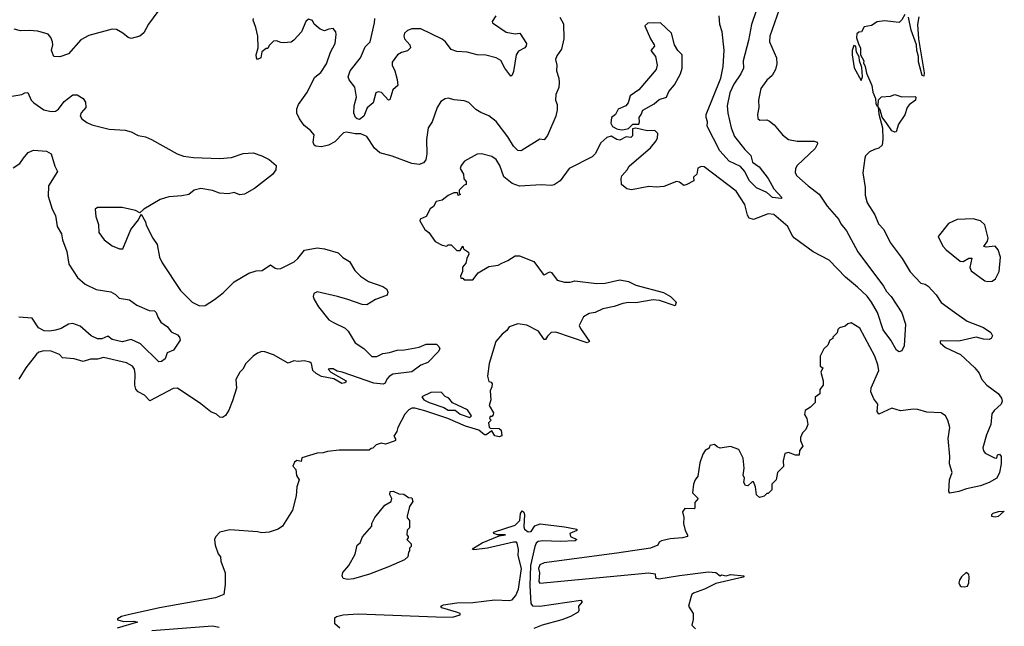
# Model space of a CAD drawing. Extents: x 1678759 to 1859541, y 384609 to 522867.
# Tile 349 of 466: x 1787910 to 1794678, y 402877 to 407048. Entities that reach past the tile are written whole.
import ezdxf

# ---------------------------------------------------------------- set-up
doc = ezdxf.new("R2010")
doc.units = 0

msp = doc.modelspace()

# ---------------------------------------------------------------- linework, layer by layer
at = {"layer": '0CON20XD'}
for points in [[(1793003.8, 407205), (1792941.3, 407015), (1792920.4, 406905), (1792883.3, 406765), (1792884.4, 406715), (1792867.3, 406675), (1792818.1, 406605), (1792790.6, 406545), (1792772.9, 406455), (1792776.7, 406405), (1792800, 406305), (1792823.8, 406243.8), (1792895, 406154.2), (1792936.2, 406115), (1792948.3, 406068.3), (1792992.5, 406035), (1793055.7, 405955), (1793094.2, 405884.2), (1793150, 405825), (1793145, 405817.5), (1793085, 405824.3), (1793045, 405860), (1792975, 405892), (1792925, 405942), (1792894.3, 406005), (1792865, 406039.4), (1792785.8, 406075), (1792721.8, 406145), (1792636, 406315), (1792638, 406345), (1792628.6, 406375), (1792629.5, 406395), (1792729.1, 406645), (1792746.2, 406726.2), (1792752.8, 406837.2), (1792739.2, 406965), (1792721.9, 407015), (1792718.6, 407075)], [(1788860, 407105), (1788795, 407017.5), (1788762.7, 406957.3), (1788735, 406934), (1788675, 406919.2), (1788654.5, 406924.5), (1788618.8, 406955), (1788575, 406980), (1788545, 406981.9), (1788385, 406938.6), (1788330.5, 406909.5), (1788245, 406813.3), (1788185, 406792), (1788144.1, 406794.1), (1788128.8, 406835), (1788138, 406875), (1788136, 406895), (1788124, 406925), (1788105, 406949.2), (1788035, 406969.4), (1787975, 406974.2), (1787915, 406970), (1787872.9, 406982.9)], [(1791624, 407065), (1791649.2, 407019.2), (1791650.3, 406915), (1791633.8, 406845), (1791601.3, 406798.7), (1791592.2, 406775), (1791601.5, 406735), (1791598.9, 406695), (1791616.1, 406646.1), (1791618.8, 406615), (1791615, 406582.5), (1791595.9, 406534.1), (1791594.2, 406495), (1791605.6, 406465), (1791605, 406427.5), (1791596.5, 406385), (1791537.7, 406252.3), (1791515, 406222.5), (1791485, 406226.7), (1791365, 406150.8), (1791354.2, 406145.8), (1791335, 406148.6), (1791305, 406178.6), (1791265, 406242.9), (1791185, 406347.5), (1791135, 406386), (1791079.7, 406409.7), (1791045, 406430.8), (1790997.6, 406477.6), (1790965, 406490), (1790896.8, 406496.8), (1790855, 406508.1), (1790835.6, 406504.4), (1790804.4, 406485.6), (1790780, 406445), (1790746, 406345), (1790717.5, 406305), (1790705.7, 406225), (1790707.8, 406125), (1790702.5, 406085), (1790685, 406064), (1790655, 406052), (1790605, 406058.8), (1790470.5, 406110.5), (1790385, 406132.5), (1790348, 406165), (1790295, 406244.3), (1790255, 406262.5), (1790215, 406262.5), (1790155.7, 406274.3), (1790135, 406270.8), (1790075, 406208), (1790032.5, 406185), (1789985, 406174), (1789945, 406178.8), (1789933.3, 406185), (1789926.2, 406205), (1789933.8, 406255), (1789908.8, 406285), (1789865, 406321.4), (1789833.3, 406365), (1789814.6, 406405), (1789815.5, 406435), (1789826.5, 406465), (1789882.7, 406545), (1789938.5, 406651.5), (1789979.2, 406685), (1790020, 406745), (1790045.7, 406824.3), (1790077.5, 406885), (1790086.1, 406946.1), (1790083.3, 406965), (1790065, 406986.2), (1790035, 406982.5), (1790005, 406970), (1789975, 406982.5), (1789935, 407017.5), (1789923, 407043), (1789895, 407051.2), (1789876.2, 407035), (1789846.2, 406965), (1789795, 406906.2), (1789775, 406894.2), (1789725, 406888.8), (1789705, 406890), (1789675, 406902.5), (1789655, 406900), (1789625, 406870), (1789615, 406850), (1789605, 406850), (1789573.3, 406826.7), (1789566.7, 406785), (1789545, 406773.3), (1789536.7, 406785), (1789536.2, 406805), (1789550, 406855), (1789545.8, 406935), (1789532.5, 406995), (1789513.8, 407045), (1789517.5, 407055)], [(1793131.1, 407118.9), (1793066.2, 406933.8), (1793063.3, 406895), (1793111.2, 406785), (1793115.6, 406745), (1793105.5, 406705), (1793082.5, 406665), (1793045, 406632.2), (1793004.4, 406575), (1792988.2, 406495), (1792991.1, 406445), (1792980.8, 406395), (1792985, 406367.5), (1792997.3, 406357.3), (1793045, 406359.4), (1793065, 406350.8), (1793095.4, 406325.4), (1793153.1, 406255), (1793194.6, 406224.6), (1793253.4, 406213.4), (1793372.3, 406212.3), (1793392.5, 406205), (1793393.3, 406195), (1793377.4, 406162.6), (1793255.4, 406044.6), (1793243.3, 406025), (1793240.6, 405995), (1793253.1, 405975), (1793330, 405905), (1793405, 405848.6), (1793460, 405765), (1793540.6, 405675), (1793554.4, 405645), (1793593.5, 405595), (1793671.9, 405451.9), (1793848.9, 405215), (1793869.2, 405179.2), (1793900, 405145), (1793973.2, 405033.2), (1793998.6, 404955), (1793989.2, 404805), (1793975, 404771.2), (1793955, 404764.2), (1793936.7, 404775), (1793897.5, 404845), (1793844.7, 404915), (1793805.8, 405035), (1793766.2, 405106.2), (1793735.9, 405145.9), (1793669.8, 405209.8), (1793586.5, 405276.5), (1793475, 405394.6), (1793365, 405451.8), (1793236.5, 405545), (1793220, 405565), (1793189.1, 405625), (1793095, 405707.9), (1793055, 405712.1), (1792955, 405673.6), (1792925, 405683.1), (1792913.4, 405703.4), (1792895, 405777.5), (1792835, 405867.8), (1792615, 406035.8), (1792595, 406038.8), (1792572.3, 406027.7), (1792563.6, 405986.4), (1792542.5, 405965), (1792545, 405940), (1792496, 405914), (1792475, 405908.8), (1792445, 405931.2), (1792425, 405936), (1792338.6, 405901.4), (1792286.4, 405896.4), (1792235, 405900), (1792115, 405878.8), (1792084.1, 405884.1), (1792046.7, 405915), (1792043.8, 405955), (1792050, 405975), (1792085.6, 406014.4), (1792099.2, 406040.8), (1792245, 406167.5), (1792285.4, 406214.6), (1792294.2, 406235), (1792296.2, 406265), (1792275, 406286.2), (1792223.9, 406283.9), (1792145, 406302.5), (1792121.7, 406298.3), (1792121.7, 406248.3), (1792111.7, 406238.3), (1792078.3, 406241.7), (1792035, 406220), (1792015, 406223.8), (1791975, 406247.5), (1791945, 406238.8), (1791905, 406201.2), (1791865, 406126.2), (1791845.5, 406104.5), (1791687.5, 406025), (1791625, 405940), (1791585, 405912), (1791565, 405906.9), (1791495, 405911.5), (1791345, 405902.9), (1791295, 405920.8), (1791236.8, 405966.8), (1791209.4, 406045), (1791185, 406085.8), (1791155, 406107.5), (1791085, 406126), (1791055, 406123.3), (1790967.5, 406075), (1790943.8, 406045), (1790937.5, 406025), (1790960, 405985), (1790963, 405953), (1790980, 405935), (1790980, 405915), (1790965, 405910), (1790930, 405875), (1790930, 405855), (1790940, 405845), (1790925, 405840), (1790918.3, 405858.3), (1790895, 405857.5), (1790855, 405838.8), (1790815, 405806.2), (1790773, 405797), (1790755, 405762.5), (1790731.7, 405748.3), (1790703.3, 405695), (1790663.3, 405676.7), (1790660, 405665), (1790695.9, 405605.9), (1790722.5, 405585), (1790765, 405522.5), (1790815, 405497.5), (1790845, 405490), (1790855, 405500), (1790875, 405500), (1790915, 405460), (1790938.3, 405461.7), (1790955, 405490), (1790961.7, 405471.7), (1790995, 405450), (1790997.5, 405435), (1790983, 405407), (1790977, 405373), (1790953, 405347), (1790953, 405317), (1790940, 405285), (1790941.7, 405271.7), (1790955, 405270), (1790965, 405260), (1791025, 405260), (1791062, 405308), (1791135, 405350), (1791199.7, 405360.3), (1791225, 405373.8), (1791265, 405391.2), (1791315, 405424.2), (1791345, 405424.3), (1791445, 405386), (1791507.7, 405297.7), (1791515, 405293.8), (1791555, 405313.3), (1791565, 405310), (1791605, 405257.5), (1791655, 405244.3), (1791695, 405242.5), (1791725, 405252), (1791875, 405234.6), (1791934.5, 405235.5), (1792035, 405258.5), (1792095, 405248.5), (1792145, 405223.3), (1792335, 405173.1), (1792383.8, 405145), (1792422.5, 405105), (1792415, 405080), (1792306.9, 405116.9), (1792265, 405121.2), (1792145, 405100), (1792095, 405102.3), (1792055, 405095.5), (1791996.7, 405075), (1791919.1, 405060.9), (1791865, 405035.5), (1791825, 405027.9), (1791785.5, 405004.5), (1791756, 404945), (1791764.2, 404925), (1791827.5, 404835), (1791810, 404825), (1791595, 404899.6), (1791563.9, 404896.1), (1791537.6, 404872.4), (1791525, 404850), (1791515, 404850), (1791475.8, 404905.8), (1791395, 404946.9), (1791335, 404957.1), (1791275, 404936.7), (1791259.5, 404910.5), (1791227.5, 404885), (1791183.3, 404835), (1791136, 404685), (1791126.4, 404596.4), (1791135, 404560), (1791150, 404555), (1791156.7, 404545), (1791156.4, 404523.6), (1791143.3, 404495), (1791147.5, 404435), (1791137.5, 404395), (1791167.5, 404345), (1791165, 404330), (1791155, 404320), (1791145, 404320), (1791141.7, 404311.7), (1791140, 404305), (1791150, 404295), (1791133.3, 404276.7), (1791137, 404247), (1791145, 404240), (1791205, 404236.2), (1791220, 404225), (1791223.9, 404186.1), (1791205, 404179.2), (1791176.2, 404186.2), (1791155, 404220), (1791115.7, 404194.3), (1791105, 404194), (1791065, 404225.6), (1790975, 404253.5), (1790851.9, 404305), (1790695, 404358.7), (1790625, 404377), (1790605, 404376.4), (1790585.6, 404365), (1790558.1, 404335), (1790508.8, 404245), (1790503.3, 404216.7), (1790481.2, 404185), (1790492.5, 404165), (1790492.5, 404155), (1790485, 404150), (1790425, 404130), (1790395, 404136.2), (1790360, 404125), (1790338.3, 404101.7), (1790325, 404100), (1790311.7, 404088.3), (1790105, 404087.1), (1790025, 404078.8), (1789995, 404068.8), (1789955, 404068), (1789850, 404035), (1789845, 404010), (1789815, 404017.5), (1789800, 404005)], [(1791184, 407075), (1791157.5, 407035), (1791160, 407025), (1791255, 406962.9), (1791315, 406950), (1791347.5, 406955), (1791393.8, 406885), (1791391.7, 406868.3), (1791381.2, 406855), (1791339.5, 406830.5), (1791323.1, 406806.9), (1791305, 406692.5), (1791295, 406666.2), (1791285, 406660), (1791244.7, 406714.7), (1791217.2, 406767.2), (1791184.7, 406784.7), (1791115, 406802.7), (1791055, 406805.3), (1791020, 406815), (1790985, 406825.4), (1790915, 406830), (1790875, 406843.1), (1790837.8, 406895), (1790815, 406914.5), (1790667.5, 406985), (1790605, 406983.8), (1790575, 406973.8), (1790556.2, 406955), (1790550, 406935), (1790556.2, 406915), (1790591.2, 406875), (1790596.2, 406855), (1790576.5, 406833.5), (1790535, 406821.9), (1790506.7, 406805), (1790469.2, 406755), (1790470, 406735), (1790488.6, 406695), (1790505.6, 406635.6), (1790509.2, 406595), (1790474.5, 406565.5), (1790455, 406497.5), (1790446.2, 406493.8), (1790397.4, 406547.4), (1790375, 406550.8), (1790358.8, 406545), (1790340, 406475), (1790299.1, 406440.9), (1790275, 406383.3), (1790245, 406361.1), (1790228.6, 406365), (1790217.9, 406375), (1790207.8, 406405), (1790208.8, 406455), (1790224.6, 406515), (1790214.3, 406584.3), (1790175, 406633.8), (1790168.1, 406655), (1790180.5, 406695), (1790251.5, 406785), (1790285, 406862), (1790318, 406895), (1790349.6, 407025), (1790350.7, 407055)], [(1793995, 407082.9), (1793975, 407046.7), (1793955, 407028.8), (1793855, 407040), (1793805, 407032.5), (1793765, 407007.5), (1793715, 406997.5), (1793697.5, 406965), (1793678.3, 406961.7), (1793665, 406950), (1793663, 406923), (1793677.5, 406875), (1793690, 406855), (1793690, 406805), (1793712.5, 406765), (1793710.7, 406750.7), (1793722.5, 406725), (1793730.7, 406680.7), (1793767.5, 406595), (1793775, 406550), (1793793.3, 406505), (1793795, 406470), (1793805, 406452.5), (1793811.7, 406458.3), (1793813, 406497), (1793835, 406517.5), (1793895, 406522.5), (1793925, 406532.5), (1793975, 406517.5), (1794065, 406520), (1794070, 406515), (1794067.5, 406495), (1794025, 406463.3), (1794011.2, 406445), (1793995, 406392.5), (1793950.5, 406329.5), (1793935, 406277.5), (1793925, 406273.8), (1793905, 406283.8), (1793871.1, 406335), (1793838.1, 406378.1), (1793825, 406427.5), (1793811.7, 406448.3), (1793815, 406397.5), (1793840.8, 406305), (1793844.4, 406225.6), (1793838.8, 406185), (1793815.9, 406164.1), (1793785, 406156.2), (1793751.7, 406138.3), (1793725, 406112.5), (1793718.8, 406095), (1793706.2, 405995), (1793722, 405895), (1793721.7, 405841.7), (1793735, 405787.5), (1793787.5, 405705), (1793814.3, 405645), (1793850.8, 405605), (1793894.4, 405515), (1793975.7, 405405), (1794030.8, 405315), (1794105, 405236.7), (1794135, 405228.8), (1794155, 405215.8), (1794209.4, 405155), (1794244.5, 405104.5), (1794335, 405037.5), (1794422, 404975), (1794535, 404931.2), (1794585, 404897.5), (1794597.5, 404875), (1794587.5, 404855), (1794575, 404850), (1794535, 404852), (1794485, 404865.6), (1794365, 404837.8), (1794245, 404838.8), (1794237.5, 404835), (1794236.7, 404825), (1794273.3, 404795), (1794378, 404745), (1794475, 404653.8), (1794506.6, 404616.6), (1794523.1, 404575), (1794558.1, 404535), (1794635, 404478.6), (1794660, 404445), (1794664.3, 404425), (1794655.6, 404405), (1794608.8, 404361.2), (1794592.4, 404337.6), (1794585.6, 404265), (1794555, 404193.3), (1794531.4, 404105), (1794534.4, 404084.4), (1794547.3, 404067.3), (1794610, 404035), (1794626.1, 404033.9), (1794632.5, 404055), (1794645, 404060), (1794656, 404045), (1794655.6, 403995), (1794645.6, 403934.4), (1794627.1, 403895), (1794573.5, 403865), (1794515, 403843.2), (1794418.3, 403821.7), (1794365, 403802.9), (1794303.5, 403793.5), (1794297.5, 403805), (1794302.5, 403885), (1794319.2, 403935), (1794302.5, 403995), (1794303.5, 404045), (1794292.1, 404167.9), (1794304.2, 404245), (1794291.2, 404295), (1794274.1, 404324.1), (1794245, 404344), (1794145, 404348.9), (1794085, 404368.2), (1794055, 404370.9), (1793965, 404359.5), (1793905, 404376.7), (1793815, 404336.2), (1793804.5, 404354.5), (1793810, 404405), (1793780.5, 404440.5), (1793761.2, 404488.8), (1793762.5, 404517.5), (1793815.7, 404635), (1793810, 404675), (1793787.5, 404735), (1793685, 404926.7), (1793625, 404962.5), (1793603, 404957), (1793585, 404940), (1793545, 404930), (1793533, 404917), (1793530, 404895), (1793500, 404865), (1793500, 404855), (1793480, 404845), (1793465, 404810), (1793437.5, 404785), (1793412.5, 404735), (1793412.5, 404665), (1793430, 404655), (1793417.5, 404625), (1793432.5, 404565), (1793432.5, 404535), (1793410, 404505), (1793410, 404475), (1793378.3, 404451.7), (1793377.5, 404415), (1793346.4, 404383.6), (1793308.3, 404361.7), (1793304.1, 404334.1), (1793320, 404305), (1793327.5, 404265), (1793315, 404230), (1793291.7, 404208.3), (1793276.7, 404175), (1793277.5, 404155), (1793292.5, 404115), (1793270, 404085), (1793267, 404053), (1793243, 404053), (1793195, 404072.5), (1793170, 404065), (1793157.5, 404015), (1793160, 403975), (1793120, 403935), (1793110, 403885), (1793080, 403855), (1793080, 403815), (1793055, 403790), (1793045, 403790), (1793027, 403773), (1792995, 403762.5), (1792975, 403780), (1792967.5, 403835), (1792955, 403870), (1792945, 403870), (1792915, 403842.5), (1792900, 403845), (1792887.5, 403865), (1792892.5, 403895), (1792883, 403917), (1792890, 403965), (1792883, 404033), (1792853, 404093), (1792795, 404112.5), (1792725, 404102.5), (1792705, 404110), (1792686.4, 404126.4), (1792655, 404120), (1792648.3, 404101.7), (1792622.5, 404085), (1792605, 404060), (1792585, 404000), (1792570.5, 403909.5), (1792552.5, 403885), (1792541.2, 403855), (1792534.2, 403795), (1792573.3, 403755), (1792552, 403728), (1792550, 403690), (1792545.7, 403684.3), (1792482.2, 403687.8), (1792466.2, 403665), (1792475.8, 403625.8), (1792473.8, 403585), (1792483.8, 403535), (1792501.2, 403505), (1792500, 403495), (1792465.4, 403484.6), (1792382.4, 403477.6), (1792322.5, 403465), (1792306.7, 403455), (1792296.7, 403435), (1792245.7, 403414.3), (1792015, 403379.7), (1791515, 403314.2), (1791485, 403299.2), (1791475.7, 403275), (1791482.5, 403245), (1791477.5, 403185), (1791485, 403173.1), (1792235, 403245.3), (1792278.3, 403238.3), (1792281.2, 403211.2), (1792302.9, 403202.9), (1792445, 403225.6), (1792645, 403250.8), (1792696.4, 403246.4), (1792725, 403223.8), (1792735, 403230), (1792766.1, 403223.9), (1792795, 403233.3), (1792890, 403225), (1792884.3, 403214.3), (1792695, 403170.6), (1792617.7, 403132.3), (1792542.5, 403105), (1792530, 403095), (1792522.5, 403075), (1792507.5, 403015), (1792540, 402965), (1792540, 402925), (1792530, 402885), (1792555, 402860)], [(1794091.7, 407068.3), (1794082.5, 407015), (1794089.6, 406915), (1794127.3, 406682.7), (1794125, 406660), (1794114.4, 406665), (1794088.9, 406758.9), (1794088.7, 406795), (1794076.8, 406835), (1794074.3, 406875), (1794038.5, 406975), (1794020.6, 407065)], [(1792045, 406290), (1792065, 406292.5), (1792095, 406300), (1792125, 406330), (1792165, 406330), (1792170, 406345), (1792167.5, 406375), (1792182.5, 406395), (1792194.1, 406425.9), (1792270.5, 406469.5), (1792305, 406500), (1792356.7, 406515), (1792373.3, 406555), (1792410.7, 406599.3), (1792453.3, 406675), (1792463.8, 406715), (1792463.8, 406805), (1792434, 406835), (1792410, 406875), (1792390, 406955), (1792315, 407026.7), (1792227, 407023), (1792207.5, 407005), (1792246.2, 406915), (1792271.2, 406875), (1792273.8, 406865), (1792248, 406835), (1792281.2, 406795), (1792292, 406735), (1792286, 406705), (1792166.2, 406565), (1792106.7, 406525), (1792093.6, 406476.4), (1792077.5, 406455), (1792025, 406433.3), (1792005, 406396.7), (1791978.8, 406375), (1791973.6, 406336.4), (1791984.1, 406314.1), (1792015, 406297.5), (1792045, 406290)], [(1793695, 406630), (1793702.5, 406655), (1793699.3, 406719.3), (1793683.9, 406763.9), (1793681.7, 406791.7), (1793662.5, 406825), (1793657.5, 406865), (1793645, 406870), (1793633.6, 406836.4), (1793632.5, 406805), (1793647, 406717), (1793695, 406630)], [(1787855, 406522.9), (1787925, 406532.9), (1787945, 406544), (1787965, 406546.7), (1787989.2, 406495), (1788006, 406475), (1788075, 406427.1), (1788125, 406415.8), (1788155, 406419.2), (1788177.4, 406432.6), (1788215.8, 406484.2), (1788275, 406531.2), (1788305, 406531.2), (1788345.9, 406505.9), (1788361.7, 406481.7), (1788363.8, 406445), (1788333, 406407), (1788326, 406385), (1788336, 406365), (1788370.6, 406340.6), (1788405, 406325.6), (1788525, 406295.6), (1788635, 406287.8), (1788675, 406277.8), (1788725, 406251.4), (1788775, 406241.4), (1788816.2, 406225), (1788993.3, 406125), (1789035, 406109.4), (1789105, 406099.4), (1789285, 406094.2), (1789365, 406100), (1789445, 406128.8), (1789515, 406131.2), (1789575, 406111.2), (1789625, 406086.7), (1789672.5, 406045), (1789671.2, 406015), (1789647, 405983), (1789525, 405888), (1789455, 405849.2), (1789424, 405844), (1789385, 405860), (1789345, 405850), (1789284.1, 405854.1), (1789235, 405873.3), (1789155, 405886.7), (1789110, 405875), (1789073.3, 405846.7), (1789025, 405836), (1788935, 405829.2), (1788875, 405812), (1788764.2, 405745.8), (1788735, 405720), (1788705.8, 405735.8), (1788615, 405755.8), (1788445, 405755.8), (1788428.8, 405745), (1788433.5, 405695), (1788450.7, 405640.7), (1788453.5, 405585), (1788489.5, 405535), (1788545, 405493.3), (1788595, 405472), (1788618.3, 405471.7), (1788673.8, 405605), (1788727.3, 405672.7), (1788745, 405710), (1788775, 405657.5), (1788778.8, 405635), (1788824.2, 405545), (1788855, 405502.5), (1788871.2, 405415), (1788890, 405375), (1789015.6, 405185), (1789095.7, 405105), (1789145, 405081.3), (1789185, 405082.5), (1789248.5, 405125), (1789309.1, 405170.9), (1789385, 405245.8), (1789485.8, 405304.2), (1789535, 405320), (1789577.7, 405322.3), (1789635, 405362.5), (1789665, 405340), (1789685, 405333.8), (1789705, 405336), (1789796.4, 405383.6), (1789822.5, 405405), (1789867.9, 405462.1), (1789955, 405479.4), (1790005, 405472.2), (1790100, 405445), (1790132.1, 405412.1), (1790176.2, 405385), (1790212.8, 405322.8), (1790252, 405285), (1790307.6, 405247.6), (1790405, 405213.3), (1790434.2, 405194.2), (1790439.4, 405175), (1790435.4, 405154.6), (1790355, 405123.3), (1790295, 405086.5), (1790265, 405088.5), (1790165, 405123.3), (1790095, 405145.5), (1789955, 405175.7), (1789931.2, 405165), (1789928, 405145), (1789934.2, 405125), (1789964.6, 405074.6), (1790036, 404985), (1790066.2, 404965), (1790147.8, 404927.8), (1790167.2, 404907.2), (1790216.2, 404826.2), (1790276.4, 404786.4), (1790331.1, 404731.1), (1790365, 404731.1), (1790405, 404752.9), (1790451.2, 404758.8), (1790505, 404776.2), (1790555, 404778), (1790655, 404796.2), (1790705, 404816), (1790775, 404817.5), (1790791.7, 404801.7), (1790797.5, 404785), (1790786.7, 404765), (1790715, 404690), (1790667.9, 404672.1), (1790605, 404627.5), (1790475, 404611.2), (1790450, 404595), (1790434.4, 404575.6), (1790421.5, 404548.5), (1790408.5, 404541.5), (1790345, 404548.5), (1790127.1, 404625), (1790091.3, 404631.3), (1790065, 404646.3), (1790041.8, 404648.2), (1790031.2, 404645), (1790048, 404625), (1790153.3, 404565), (1790152.5, 404555), (1790145, 404550), (1790125, 404547.5), (1790068.9, 404578.9), (1789985, 404595.4), (1789947.5, 404615), (1789925, 404636.2), (1789916.2, 404685), (1789904.2, 404694.2), (1789865, 404702.5), (1789825, 404698.2), (1789795, 404703.1), (1789755, 404686.7), (1789655, 404742.5), (1789595, 404765.3), (1789575, 404766.7), (1789545, 404755.5), (1789515, 404734.4), (1789464.3, 404685), (1789444.2, 404645), (1789424, 404625), (1789395.8, 404575), (1789400, 404515), (1789373.2, 404426.8)], [(1787865, 406028.5), (1787909.9, 406060.1), (1787936.9, 406095), (1787968, 406135), (1788005, 406150), (1788095, 406143.1), (1788127.1, 406125), (1788150.7, 406040.7), (1788170.8, 406005), (1788107.5, 405905), (1788105.7, 405835), (1788134, 405745), (1788155, 405702.5), (1788168, 405625), (1788196.2, 405575), (1788204, 405535), (1788234.4, 405455), (1788247.9, 405367.9), (1788307.5, 405275), (1788360.1, 405230.1), (1788435, 405193.6), (1788536.5, 405176.5), (1788569.4, 405159.4), (1788594.2, 405134.2), (1788665, 405120.8), (1788714.2, 405084.2), (1788799.5, 405049.5), (1788835.6, 405045.6), (1788847.5, 405035), (1788858.3, 405001.7)], [(1794565, 405246.7), (1794595, 405250), (1794616.7, 405265), (1794643.9, 405316.1), (1794652.5, 405415), (1794636.7, 405465), (1794615, 405490), (1794554.3, 405484.3), (1794538.3, 405488.3), (1794562.9, 405525), (1794568.1, 405545), (1794545, 405636.2), (1794515, 405664.3), (1794465, 405678.8), (1794355, 405673.3), (1794293.9, 405646.1), (1794223.6, 405556.4), (1794255, 405491.2), (1794278.8, 405465), (1794375, 405387.5), (1794395, 405385.7), (1794435, 405408.6), (1794455, 405407.5), (1794441.8, 405345), (1794450.3, 405320.3), (1794545, 405253.3), (1794565, 405246.7)], [(1788858.3, 405001.7), (1788879.1, 404969.1), (1788926, 404935), (1788951.7, 404901.7), (1788995, 404881.2), (1789007.5, 404865), (1789012, 404845), (1788966.2, 404775), (1788923.6, 404756.4), (1788908.8, 404715), (1788885, 404698.8), (1788866.4, 404696.4), (1788740, 404820), (1788675, 404848.1), (1788615, 404833.2), (1788545, 404849.3), (1788515, 404872.9), (1788475, 404853.4), (1788445, 404853.7), (1788401.5, 404875), (1788325, 404939.6), (1788275, 404958.2), (1788244.6, 404955.4), (1788194.7, 404925.3), (1788155, 404913.4), (1788115, 404905.2), (1788077.6, 404907.6), (1788039.4, 404929.4), (1787995, 404996.2), (1787905, 405001.4)], [(1789373.2, 404426.8), (1789347.9, 404362.1), (1789325, 404327.5), (1789305, 404312.9), (1789285, 404315.8), (1789262, 404335), (1789222.7, 404352.7), (1789155, 404407.7), (1788995, 404515.4), (1788965, 404512.7), (1788805, 404428), (1788767.4, 404467.4), (1788725, 404490), (1788707.9, 404507.9), (1788700.4, 404535), (1788703.7, 404613.7), (1788698.9, 404645), (1788685, 404666.7), (1788645, 404689.5), (1788485, 404725.5), (1788445, 404713.3), (1788395.8, 404714.2), (1788345, 404698), (1788285, 404715.7), (1788205, 404723.8), (1788183.3, 404745), (1788125, 404769.1), (1788075, 404770.4), (1788041.2, 404761.2), (1788025, 404749.2), (1787952.9, 404655), (1787905, 404576.7)], [(1791005, 404313.1), (1791016.7, 404325), (1790987.5, 404365), (1790885, 404412.5), (1790860, 404445), (1790835, 404456.2), (1790806.5, 404486.5), (1790735, 404485.5), (1790674.3, 404455), (1790689.1, 404435), (1790725, 404416.6), (1790825, 404381.2), (1790855, 404363.7), (1790903.8, 404363.8), (1790937.5, 404335), (1791005, 404313.1)], [(1789800, 404005), (1789788.3, 403978.3), (1789807.5, 403955), (1789812.5, 403915), (1789830, 403885), (1789813.9, 403836.1), (1789810, 403775), (1789786.2, 403675), (1789716.7, 403565), (1789687.5, 403545), (1789625, 403523.8), (1789575, 403518.8), (1789545, 403526.2), (1789355, 403540), (1789286.4, 403523.6), (1789257.5, 403495), (1789250, 403475), (1789253.3, 403435), (1789273.3, 403375), (1789290, 403355), (1789293.3, 403325), (1789321.2, 403245), (1789323.3, 403165), (1789313.3, 403095), (1789255, 403071.8), (1788870, 403005), (1788655, 402956), (1788610, 402945), (1788581.7, 402928.3), (1788581.7, 402921.7), (1788625, 402911.2), (1788695, 402912.5), (1788720, 402905), (1788580, 402865)], [(1790165, 403199.4), (1790133.8, 403205), (1790127.5, 403225), (1790132.1, 403247.9), (1790172, 403295), (1790216.8, 403373.2), (1790228.8, 403435), (1790249.3, 403450.7), (1790267, 403493), (1790330, 403565), (1790330, 403585), (1790350, 403625), (1790420.5, 403709.5), (1790462.5, 403735), (1790467.5, 403755), (1790453.9, 403783.9), (1790457, 403803), (1790476.1, 403806.1), (1790515, 403788.8), (1790550, 403785), (1790583, 403763), (1790605, 403760), (1790612.5, 403735), (1790588.3, 403701.7), (1790572.5, 403635), (1790573, 403623), (1790590, 403605), (1790590, 403555), (1790573, 403537), (1790570, 403505), (1790580, 403495), (1790580, 403485), (1790570, 403475), (1790600, 403445), (1790600, 403425), (1790590, 403415), (1790590, 403395), (1790583, 403387), (1790577.5, 403355), (1790556, 403335), (1790444.4, 403285), (1790313.6, 403235), (1790205, 403204.2), (1790165, 403199.4)], [(1790111.2, 402865), (1790076, 402895), (1790076, 402935), (1790088, 402945), (1790133.1, 402956.9), (1790237.1, 402962.9), (1790772.2, 402942.2), (1790885, 402939.6), (1790937.5, 402955), (1790936.7, 402965), (1790913.3, 402975), (1790812.5, 403005), (1790805.8, 403015), (1790823.8, 403025), (1790915, 403039.6), (1791025, 403041.9), (1791175, 403060), (1791275.7, 403054.3), (1791295, 403058.6), (1791321.2, 403088.8), (1791338.6, 403131.4), (1791358.4, 403275), (1791337.1, 403365), (1791337.8, 403405), (1791329.3, 403449.3), (1791325, 403455.6), (1791305, 403456.5), (1791125, 403415.5), (1791032, 403402), (1791022.5, 403405), (1791030, 403415), (1791089.1, 403450.9), (1791205, 403500), (1791250, 403505), (1791195, 403506.7), (1791170, 403515), (1791167.5, 403525), (1791316.8, 403573.2), (1791348.8, 403605), (1791353.3, 403653.3), (1791365, 403670), (1791375, 403662.5), (1791380.8, 403645), (1791375, 403560), (1791380, 403545), (1791405, 403527.5), (1791425, 403530), (1791451.7, 403568.3), (1791488.5, 403581.5), (1791655, 403562), (1791738.8, 403545), (1791740, 403535), (1791692.5, 403515), (1791696.7, 403495), (1791738.8, 403475), (1791727.5, 403465), (1791625, 403460.3), (1791505.7, 403464.3), (1791475, 403459.4), (1791461, 403449), (1791450.3, 403425), (1791421.4, 403295), (1791416.2, 403155), (1791424.2, 403035), (1791435, 403018.7), (1791485.2, 403014.8), (1791767, 403057), (1791776, 403045), (1791752, 403015), (1791753.8, 402985), (1791748.6, 402975), (1791695.6, 402945), (1791637.2, 402922.8), (1791501.2, 402885), (1791445, 402861.4)], [(1794615, 403627.5), (1794592.4, 403632.4), (1794591.9, 403645), (1794602.1, 403655), (1794637.4, 403667.4), (1794678.3, 403668.3), (1794635, 403632.9), (1794615, 403627.5)], [(1794405, 403148), (1794425, 403154), (1794434, 403175), (1794437.5, 403215), (1794433.6, 403233.6), (1794415, 403246.7), (1794385, 403217.5), (1794370, 403195), (1794366.2, 403175), (1794373.8, 403155), (1794381.2, 403151.2), (1794405, 403148)], [(1788818, 402848), (1789235, 402879.3), (1789282.1, 402872.1)]]:
    msp.add_lwpolyline(points, dxfattribs=at)

doc.saveas('drawing.dxf')
